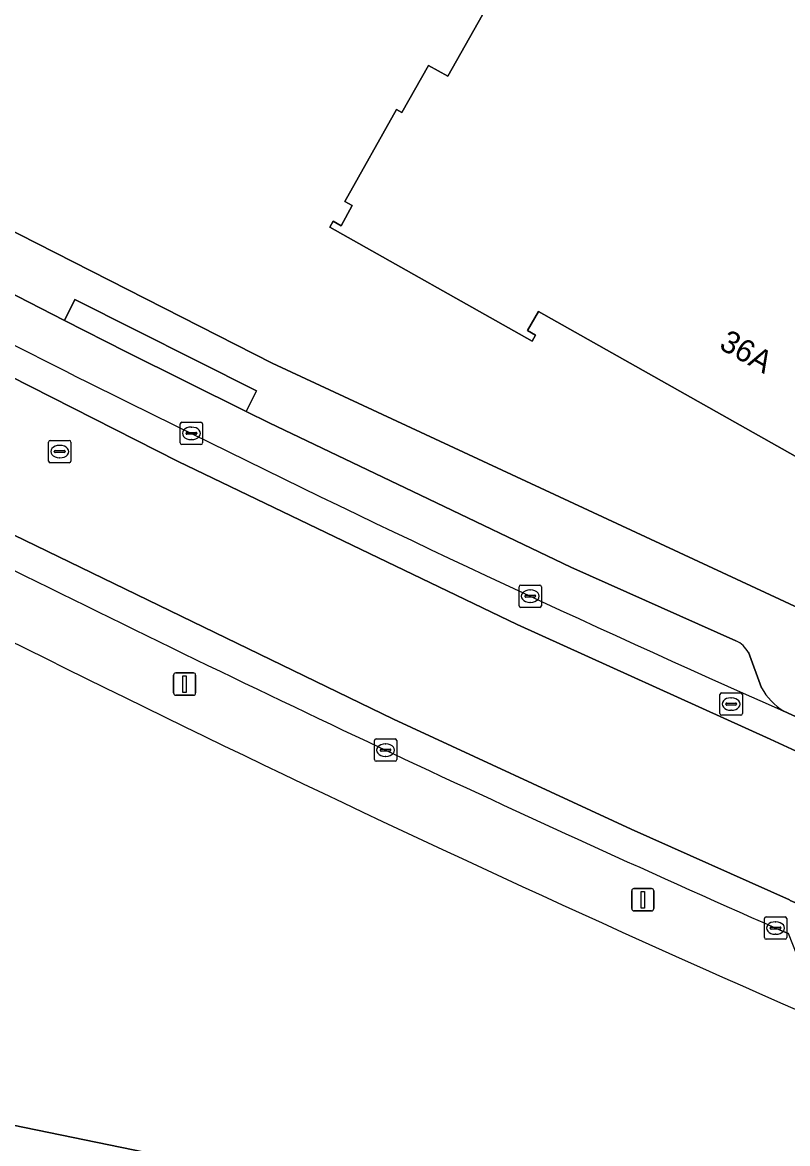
# Model space of a CAD drawing. Extents: x 157692 to 159674, y 381452 to 383291.
# Drawn here: x 158094.3 to 158128.6, y 382784.5 to 382834.8 of the extents above; entities that cross this region are included whole.
import ezdxf

# ---------------------------------------------------------------- set-up
doc = ezdxf.new("R2010")
doc.units = 0
for name, color, linetype in [('IMGEO_Erf', 7, 'Continuous'), ('IMGEO_Kolk', 7, 'Continuous'), ('IMGEO_Lichtmast', 7, 'Continuous'), ('IMGEO_Pand', 7, 'Continuous'), ('IMGEO_Pand_nummerreeks', 7, 'Continuous'), ('IMGEO_Parkeervlak_open', 7, 'Continuous'), ('IMGEO_Rijbaan_lokaal_gesloten', 7, 'Continuous'), ('IMGEO_Rioolput', 7, 'Continuous'), ('IMGEO_Voetpad_open', 7, 'Continuous')]:
    doc.layers.add(name, color=color, linetype=linetype)

msp = doc.modelspace()

# ---------------------------------------------------------------- linework, layer by layer
at = {"layer": 'IMGEO_Erf'}
for points in [[(158092.511, 382826.086), (158105.484, 382819.486), (158137.863, 382804.409), (158140.398, 382808.833), (158117.415, 382821.803), (158116.929, 382820.941), (158117.287, 382820.74), (158117.135, 382820.47), (158108.064, 382825.577), (158108.216, 382825.847), (158108.573, 382825.646), (158109.078, 382826.544), (158108.747, 382826.73), (158111.059, 382830.851), (158111.302, 382830.713), (158112.496, 382832.829), (158113.362, 382832.341), (158132.855, 382866.887), (158122.441, 382872.854), (158102.778, 382838.008), (158076.13, 382853.045)], [(158073.497, 382817.539), (158068.387, 382820.57), (158068.382, 382820.573), (158064.121, 382800.427), (158062.588, 382792.809), (158059.186, 382775.582), (158056.407, 382772.228), (158051.232, 382745.969), (158064.858, 382743.158), (158065.009, 382743.893), (158065.049, 382744.088), (158066.652, 382751.877), (158070.97, 382772.966), (158065.734, 382774.048), (158067.998, 382785.097), (158073.252, 382784.004), (158074.334, 382789.347), (158144.219, 382774.976), (158141.976, 382764.406), (158173.817, 382757.927)]]:
    msp.add_lwpolyline(points, dxfattribs=at)
msp.add_arc((158450.81, 383521.255), 798.487, 241.801034, 246.323127, dxfattribs=at)
at = {"layer": 'IMGEO_Kolk'}
for p, q in [((158101.447, 382816.839), (158102.299, 382816.839)), ((158101.372, 382815.913), (158101.372, 382816.765)), ((158101.631, 382816.333), (158101.631, 382816.345)), ((158101.674, 382816.382), (158102.072, 382816.382)), ((158101.86, 382816.619), (158101.885, 382816.619)), ((158102.115, 382816.345), (158102.115, 382816.333)), ((158102.373, 382816.765), (158102.373, 382815.913)), ((158102.299, 382815.839), (158101.447, 382815.839)), ((158102.069, 382816.296), (158101.671, 382816.296)), ((158101.883, 382816.059), (158101.858, 382816.059)), ((158116.546, 382808.615), (158116.546, 382809.467)), ((158116.621, 382809.541), (158117.473, 382809.541)), ((158117.034, 382809.321), (158117.059, 382809.321)), ((158117.547, 382809.467), (158117.547, 382808.615)), ((158116.805, 382809.035), (158116.805, 382809.047)), ((158117.243, 382808.998), (158116.845, 382808.998)), ((158116.848, 382809.084), (158117.246, 382809.084)), ((158117.289, 382809.047), (158117.289, 382809.035)), ((158117.473, 382808.541), (158116.621, 382808.541)), ((158117.057, 382808.761), (158117.032, 382808.761)), ((158110.067, 382801.715), (158110.067, 382802.567)), ((158110.142, 382802.641), (158110.994, 382802.641)), ((158110.555, 382802.421), (158110.58, 382802.421)), ((158111.068, 382802.567), (158111.068, 382801.715)), ((158110.326, 382802.135), (158110.326, 382802.147)), ((158110.764, 382802.098), (158110.366, 382802.098)), ((158110.369, 382802.184), (158110.767, 382802.184)), ((158110.578, 382801.861), (158110.553, 382801.861)), ((158110.81, 382802.147), (158110.81, 382802.135)), ((158110.994, 382801.641), (158110.142, 382801.641)), ((158127.53, 382793.741), (158127.53, 382794.593)), ((158127.605, 382794.667), (158128.457, 382794.667)), ((158127.832, 382794.21), (158128.23, 382794.21)), ((158128.018, 382794.447), (158128.043, 382794.447)), ((158128.531, 382794.593), (158128.531, 382793.741)), ((158127.789, 382794.161), (158127.789, 382794.173)), ((158128.227, 382794.124), (158127.829, 382794.124)), ((158128.041, 382793.887), (158128.016, 382793.887)), ((158128.273, 382794.173), (158128.273, 382794.161)), ((158128.457, 382793.667), (158127.605, 382793.667))]:
    msp.add_line(p, q, dxfattribs=at)
for points in [[(158101.447, 382816.839), (158102.299, 382816.839)], [(158101.372, 382815.913), (158101.372, 382816.765)], [(158102.373, 382816.765), (158102.373, 382815.913)], [(158102.299, 382815.839), (158101.447, 382815.839)], [(158116.546, 382808.615), (158116.546, 382809.467)], [(158116.621, 382809.541), (158117.473, 382809.541)], [(158117.547, 382809.467), (158117.547, 382808.615)], [(158117.473, 382808.541), (158116.621, 382808.541)], [(158110.067, 382801.715), (158110.067, 382802.567)], [(158110.142, 382802.641), (158110.994, 382802.641)], [(158111.068, 382802.567), (158111.068, 382801.715)], [(158110.994, 382801.641), (158110.142, 382801.641)], [(158127.53, 382793.741), (158127.53, 382794.593)], [(158127.605, 382794.667), (158128.457, 382794.667)], [(158128.531, 382794.593), (158128.531, 382793.741)], [(158128.457, 382793.667), (158127.605, 382793.667)]]:
    msp.add_lwpolyline(points, dxfattribs=at)
for centre, radius, start, end in [((158101.449, 382816.763), 0.0765, 91.552, 178.448), ((158101.449, 382816.763), 0.0765, 91.552, 178.448), ((158102.297, 382816.763), 0.0765, 1.552, 88.448), ((158102.297, 382816.763), 0.0765, 1.552, 88.448), ((158101.671, 382816.342), 0.0403, 85.8775, 175.7526), ((158101.668, 382816.332), 0.0366, 178.938, 274.7102), ((158102.072, 382816.339), 0.043, 264.8664, 352.4533), ((158102.076, 382816.344), 0.0386, 1.7309, 96.639), ((158101.449, 382815.915), 0.0765, 181.552, 268.448), ((158101.449, 382815.915), 0.0765, 181.552, 268.448), ((158102.297, 382815.915), 0.0765, 271.552, 358.448), ((158102.297, 382815.915), 0.0765, 271.552, 358.448), ((158116.623, 382809.465), 0.0765, 91.552, 178.448), ((158116.623, 382809.465), 0.0765, 91.552, 178.448), ((158117.471, 382809.465), 0.0765, 1.552, 88.448), ((158117.471, 382809.465), 0.0765, 1.552, 88.448), ((158116.845, 382809.044), 0.0403, 85.8775, 175.7526), ((158116.842, 382809.034), 0.0366, 178.938, 274.7102), ((158117.246, 382809.041), 0.043, 264.8664, 352.4533), ((158117.25, 382809.046), 0.0386, 1.7309, 96.639), ((158116.623, 382808.617), 0.0765, 181.552, 268.448), ((158116.623, 382808.617), 0.0765, 181.552, 268.448), ((158117.471, 382808.617), 0.0765, 271.552, 358.448), ((158117.471, 382808.617), 0.0765, 271.552, 358.448), ((158110.144, 382802.565), 0.0765, 91.552, 178.448), ((158110.144, 382802.565), 0.0765, 91.552, 178.448), ((158110.992, 382802.565), 0.0765, 1.552, 88.448), ((158110.992, 382802.565), 0.0765, 1.552, 88.448), ((158110.366, 382802.144), 0.0403, 85.8775, 175.7526), ((158110.363, 382802.134), 0.0366, 178.938, 274.7102), ((158110.767, 382802.141), 0.043, 264.8664, 352.4533), ((158110.771, 382802.146), 0.0386, 1.7309, 96.639), ((158110.144, 382801.717), 0.0765, 181.552, 268.448), ((158110.144, 382801.717), 0.0765, 181.552, 268.448), ((158110.992, 382801.717), 0.0765, 271.552, 358.448), ((158110.992, 382801.717), 0.0765, 271.552, 358.448), ((158127.607, 382794.591), 0.0765, 91.552, 178.448), ((158127.607, 382794.591), 0.0765, 91.552, 178.448), ((158127.829, 382794.17), 0.0403, 85.8775, 175.7526), ((158128.234, 382794.172), 0.0386, 1.7309, 96.639), ((158128.455, 382794.591), 0.0765, 1.552, 88.448), ((158128.455, 382794.591), 0.0765, 1.552, 88.448), ((158127.607, 382793.743), 0.0765, 181.552, 268.448), ((158127.607, 382793.743), 0.0765, 181.552, 268.448), ((158127.826, 382794.16), 0.0366, 178.938, 274.7102), ((158128.23, 382794.167), 0.043, 264.8664, 352.4533), ((158128.455, 382793.743), 0.0765, 271.552, 358.448), ((158128.455, 382793.743), 0.0765, 271.552, 358.448)]:
    msp.add_arc(centre, radius, start, end, dxfattribs=at)
for centre, major_axis, ratio, start_param, end_param in [((158101.859, 382816.339), (-0.387, 0.002), 0.722429, 4.712389, 7.853982), ((158101.884, 382816.339), (-0.39, 0.002), 0.717154, 1.570796, 4.712389), ((158117.033, 382809.041), (-0.387, 0.002), 0.722429, 4.712389, 7.853982), ((158117.058, 382809.041), (-0.39, 0.002), 0.717154, 1.570796, 4.712389), ((158110.554, 382802.141), (-0.387, 0.002), 0.722429, 4.712389, 7.853982), ((158110.579, 382802.141), (-0.39, 0.002), 0.717154, 1.570796, 4.712389), ((158128.017, 382794.167), (-0.387, 0.002), 0.722429, 4.712389, 7.853982), ((158128.042, 382794.167), (-0.39, 0.002), 0.717154, 1.570796, 4.712389)]:
    msp.add_ellipse(centre, major_axis=major_axis, ratio=ratio, start_param=start_param, end_param=end_param, dxfattribs=at)
at = {"layer": 'IMGEO_Lichtmast'}
for p, q in [((158101.073, 382804.703), (158101.073, 382805.503)), ((158101.073, 382805.503), (158101.073, 382804.703)), ((158101.173, 382805.603), (158101.963, 382805.603)), ((158101.963, 382805.603), (158101.173, 382805.603)), ((158102.063, 382805.503), (158102.063, 382804.703)), ((158102.063, 382804.703), (158102.063, 382805.503)), ((158101.963, 382804.603), (158101.173, 382804.603)), ((158101.173, 382804.603), (158101.963, 382804.603)), ((158121.588, 382795.038), (158121.588, 382795.838)), ((158121.588, 382795.838), (158121.588, 382795.038)), ((158121.688, 382795.938), (158122.478, 382795.938)), ((158122.478, 382795.938), (158121.688, 382795.938)), ((158122.578, 382795.838), (158122.578, 382795.038)), ((158122.578, 382795.038), (158122.578, 382795.838)), ((158122.478, 382794.938), (158121.688, 382794.938)), ((158121.688, 382794.938), (158122.478, 382794.938))]:
    msp.add_line(p, q, dxfattribs=at)
for points in [[(158101.493, 382805.478), (158101.643, 382805.478), (158101.643, 382804.728), (158101.493, 382804.728), (158101.493, 382805.478)], [(158122.008, 382795.813), (158122.158, 382795.813), (158122.158, 382795.063), (158122.008, 382795.063), (158122.008, 382795.813)]]:
    msp.add_lwpolyline(points, dxfattribs=at)
for centre, start, end in [((158101.173, 382805.503), 90, 180), ((158101.173, 382805.503), 90, 180), ((158101.963, 382805.503), 0, 90), ((158101.963, 382805.503), 360, 90), ((158101.173, 382804.703), 180, 270), ((158101.173, 382804.703), 180, 270), ((158101.963, 382804.703), 270, 0), ((158101.963, 382804.703), 270, 0), ((158121.688, 382795.838), 90, 180), ((158121.688, 382795.838), 90, 180), ((158122.478, 382795.838), 0, 90), ((158122.478, 382795.838), 360, 90), ((158121.688, 382795.038), 180, 270), ((158121.688, 382795.038), 180, 270), ((158122.478, 382795.038), 270, 0), ((158122.478, 382795.038), 270, 0)]:
    msp.add_arc(centre, 0.1, start, end, dxfattribs=at)
at = {"layer": 'IMGEO_Pand'}
msp.add_lwpolyline([(158164.675, 382851.857), (158168.366, 382858.397), (158127.345, 382881.544), (158124.852, 382877.126), (158122.441, 382872.854), (158132.855, 382866.887), (158113.362, 382832.341), (158112.496, 382832.829), (158111.302, 382830.713), (158111.059, 382830.851), (158108.747, 382826.73), (158109.078, 382826.544), (158108.573, 382825.646), (158108.216, 382825.847), (158108.064, 382825.577), (158117.135, 382820.47), (158117.287, 382820.74), (158116.929, 382820.941), (158117.415, 382821.803), (158140.398, 382808.833), (158145.541, 382817.95), (158147.998, 382822.305)], close=True, dxfattribs=at)
msp.add_lwpolyline([(158173.817, 382757.927), (158141.976, 382764.406), (158144.219, 382774.976), (158074.334, 382789.347), (158073.252, 382784.004), (158067.998, 382785.097), (158065.734, 382774.048), (158070.97, 382772.966), (158066.652, 382751.877), (158065.049, 382744.088), (158065.009, 382743.893), (158064.858, 382743.158), (158064.034, 382739.159), (158082.508, 382735.351)], dxfattribs=at)
at = {"layer": 'IMGEO_Parkeervlak_open'}
for points in [[(158126.257, 382807.046), (158118.868, 382810.337), (158112.129, 382813.57), (158105.351, 382816.808), (158104.321, 382817.32), (158098.956, 382819.986), (158096.186, 382821.403), (158091.449, 382823.826), (158084.635, 382827.414), (158075.824, 382832.223), (158073.22, 382833.728), (158072.852, 382833.819), (158072.419, 382833.946), (158071.381, 382833.55)], [(158127.408, 382804.933), (158126.812, 382806.528)]]:
    msp.add_lwpolyline(points, dxfattribs=at)
for centre, radius, start, end in [((158320.346, 383264.713), 498.769, 239.8074, 244.02209), ((158390.4, 383396.792), 648.209, 243.569376, 246.159118), ((158125.742, 382805.938), 1.221, 28.8684, 65.0815), ((158129.832, 382806.248), 2.758, 208.4714, 238.5881)]:
    msp.add_arc(centre, radius, start, end, dxfattribs=at)
at = {"layer": 'IMGEO_Rijbaan_lokaal_gesloten'}
for points in [[(158150.232, 382793.099), (158135.179, 382799.369), (158132.175, 382800.62), (158132.064, 382800.666), (158127.783, 382802.635), (158116.454, 382807.771), (158101.276, 382815.071), (158086.186, 382822.743), (158068.81, 382832.394), (158056.432, 382839.751), (158045.401, 382846.414), (158021.35, 382861.883), (158020.199, 382862.608), (158016.569, 382864.897), (158009.18, 382869.92), (158002.271, 382874.944), (157999.154, 382877.165), (157990.107, 382883.875), (157980.403, 382891.346), (157969.466, 382900.26), (157960.172, 382908.073), (157953.723, 382913.768)], [(158021.782, 382863.269), (158020.988, 382863.766), (158020.199, 382862.608), (158021.35, 382861.883), (158045.401, 382846.414), (158056.432, 382839.751), (158068.81, 382832.394), (158086.186, 382822.743), (158101.276, 382815.071), (158116.454, 382807.771), (158127.783, 382802.635), (158132.064, 382800.666), (158132.175, 382800.62), (158135.179, 382799.369), (158150.232, 382793.099)], [(158037.048, 382844.256), (158044.179, 382839.822), (158049.045, 382836.833), (158059.605, 382830.531), (158078.049, 382820.024), (158093.411, 382812.024), (158110.915, 382803.527), (158121.561, 382798.603), (158128.648, 382795.428), (158128.687, 382795.41), (158132.24, 382793.865), (158134.794, 382792.768), (158138.633, 382791.144), (158146.804, 382787.774), (158153.039, 382785.283)], [(158205.109, 382765.879), (158206.242, 382765.582), (158206.629, 382766.928), (158193.951, 382770.766), (158186.872, 382773.054), (158178.655, 382775.82), (158168.478, 382779.412), (158159.791, 382782.622), (158153.039, 382785.283), (158146.804, 382787.774), (158138.633, 382791.144), (158134.794, 382792.768), (158132.24, 382793.865), (158128.687, 382795.41), (158128.648, 382795.428), (158121.561, 382798.603), (158110.915, 382803.527), (158093.411, 382812.024), (158078.049, 382820.024), (158059.605, 382830.531)], [(158132.713, 382801.912), (158132.364, 382802.069), (158128.395, 382803.894)], [(158128.075, 382794.149), (158128.34, 382794.033), (158128.604, 382793.917)]]:
    msp.add_lwpolyline(points, dxfattribs=at)
for centre, radius, start, end in [((158320.346, 383264.713), 498.769, 239.8074, 244.02209), ((158390.4, 383396.792), 648.209, 243.569376, 246.159118), ((158464.988, 383555.173), 832.267, 243.432201, 246.120567)]:
    msp.add_arc(centre, radius, start, end, dxfattribs=at)
at = {"layer": 'IMGEO_Rioolput'}
for p, q in [((158095.475, 382815.096), (158095.475, 382815.948)), ((158095.55, 382816.022), (158096.402, 382816.022)), ((158095.963, 382815.802), (158095.988, 382815.802)), ((158096.476, 382815.948), (158096.476, 382815.096)), ((158095.734, 382815.516), (158095.734, 382815.528)), ((158096.172, 382815.479), (158095.774, 382815.479)), ((158095.777, 382815.565), (158096.175, 382815.565)), ((158096.218, 382815.528), (158096.218, 382815.516)), ((158096.402, 382815.022), (158095.55, 382815.022)), ((158095.986, 382815.242), (158095.961, 382815.242)), ((158125.542, 382803.78), (158125.542, 382804.632)), ((158125.617, 382804.706), (158126.469, 382804.706)), ((158125.844, 382804.249), (158126.242, 382804.249)), ((158126.03, 382804.486), (158126.055, 382804.486)), ((158126.543, 382804.632), (158126.543, 382803.78)), ((158125.801, 382804.2), (158125.801, 382804.212)), ((158126.239, 382804.163), (158125.841, 382804.163)), ((158126.053, 382803.926), (158126.028, 382803.926)), ((158126.285, 382804.212), (158126.285, 382804.2)), ((158126.469, 382803.706), (158125.617, 382803.706))]:
    msp.add_line(p, q, dxfattribs=at)
for points in [[(158095.475, 382815.096), (158095.475, 382815.948)], [(158095.55, 382816.022), (158096.402, 382816.022)], [(158096.476, 382815.948), (158096.476, 382815.096)], [(158096.402, 382815.022), (158095.55, 382815.022)], [(158125.542, 382803.78), (158125.542, 382804.632)], [(158125.617, 382804.706), (158126.469, 382804.706)], [(158126.543, 382804.632), (158126.543, 382803.78)], [(158126.469, 382803.706), (158125.617, 382803.706)]]:
    msp.add_lwpolyline(points, dxfattribs=at)
for centre, radius, start, end in [((158095.552, 382815.946), 0.0765, 91.552, 178.448), ((158095.552, 382815.946), 0.0765, 91.552, 178.448), ((158096.4, 382815.946), 0.0765, 1.552, 88.448), ((158096.4, 382815.946), 0.0765, 1.552, 88.448), ((158095.774, 382815.525), 0.0403, 85.8775, 175.7526), ((158095.771, 382815.515), 0.0366, 178.938, 274.7102), ((158096.175, 382815.522), 0.043, 264.8664, 352.4533), ((158096.179, 382815.527), 0.0386, 1.7309, 96.639), ((158095.552, 382815.098), 0.0765, 181.552, 268.448), ((158095.552, 382815.098), 0.0765, 181.552, 268.448), ((158096.4, 382815.098), 0.0765, 271.552, 358.448), ((158096.4, 382815.098), 0.0765, 271.552, 358.448), ((158125.619, 382804.63), 0.0765, 91.552, 178.448), ((158125.619, 382804.63), 0.0765, 91.552, 178.448), ((158125.841, 382804.209), 0.0403, 85.8775, 175.7526), ((158126.246, 382804.211), 0.0386, 1.7309, 96.639), ((158126.467, 382804.63), 0.0765, 1.552, 88.448), ((158126.467, 382804.63), 0.0765, 1.552, 88.448), ((158125.619, 382803.782), 0.0765, 181.552, 268.448), ((158125.619, 382803.782), 0.0765, 181.552, 268.448), ((158125.838, 382804.199), 0.0366, 178.938, 274.7102), ((158126.242, 382804.206), 0.043, 264.8664, 352.4533), ((158126.467, 382803.782), 0.0765, 271.552, 358.448), ((158126.467, 382803.782), 0.0765, 271.552, 358.448)]:
    msp.add_arc(centre, radius, start, end, dxfattribs=at)
for centre, major_axis, ratio, start_param, end_param in [((158095.962, 382815.522), (-0.387, 0.002), 0.722429, 4.712389, 7.853982), ((158095.987, 382815.522), (-0.39, 0.002), 0.717154, 1.570796, 4.712389), ((158126.029, 382804.206), (-0.387, 0.002), 0.722429, 4.712389, 7.853982), ((158126.054, 382804.206), (-0.39, 0.002), 0.717154, 1.570796, 4.712389)]:
    msp.add_ellipse(centre, major_axis=major_axis, ratio=ratio, start_param=start_param, end_param=end_param, dxfattribs=at)
at = {"layer": 'IMGEO_Voetpad_open'}
for points in [[(158071.381, 382833.55), (158072.419, 382833.946), (158072.852, 382833.819), (158073.22, 382833.728), (158075.824, 382832.223), (158076.061, 382832.662), (158084.893, 382827.893), (158084.635, 382827.414), (158091.449, 382823.826), (158096.186, 382821.403), (158096.649, 382822.335), (158104.784, 382818.251), (158104.321, 382817.32), (158105.351, 382816.808), (158112.129, 382813.57), (158118.868, 382810.337), (158126.257, 382807.046)], [(158148.625, 382803.302), (158147.663, 382801.559), (158147.401, 382800.328), (158140.218, 382803.312), (158137.863, 382804.409), (158105.484, 382819.486), (158092.511, 382826.086)], [(158126.812, 382806.528), (158127.408, 382804.933)], [(158128.395, 382803.894), (158132.364, 382802.069), (158132.713, 382801.912), (158133.128, 382802.866), (158139.589, 382800.1), (158150.304, 382795.712), (158149.904, 382794.752), (158151.567, 382794.083)], [(158130.155, 382789.981), (158128.604, 382793.917), (158128.34, 382794.033), (158128.075, 382794.149)]]:
    msp.add_lwpolyline(points, dxfattribs=at)
msp.add_lwpolyline([(158096.186, 382821.403), (158098.956, 382819.986), (158104.321, 382817.32), (158104.784, 382818.251), (158096.649, 382822.335)], close=True, dxfattribs=at)
for centre, radius, start, end in [((158450.81, 383521.255), 798.487, 241.801034, 246.323127), ((158464.988, 383555.173), 832.267, 243.432201, 246.120567), ((158125.742, 382805.938), 1.221, 28.8684, 65.0815), ((158129.832, 382806.248), 2.758, 208.4714, 238.5881)]:
    msp.add_arc(centre, radius, start, end, dxfattribs=at)

# ---------------------------------------------------------------- texts
at = {"layer": 'IMGEO_Pand_nummerreeks'}
msp.add_text('36A', height=1, rotation=330.5614, dxfattribs=at).set_placement((158125.452, 382820.162))

doc.saveas('drawing.dxf')
